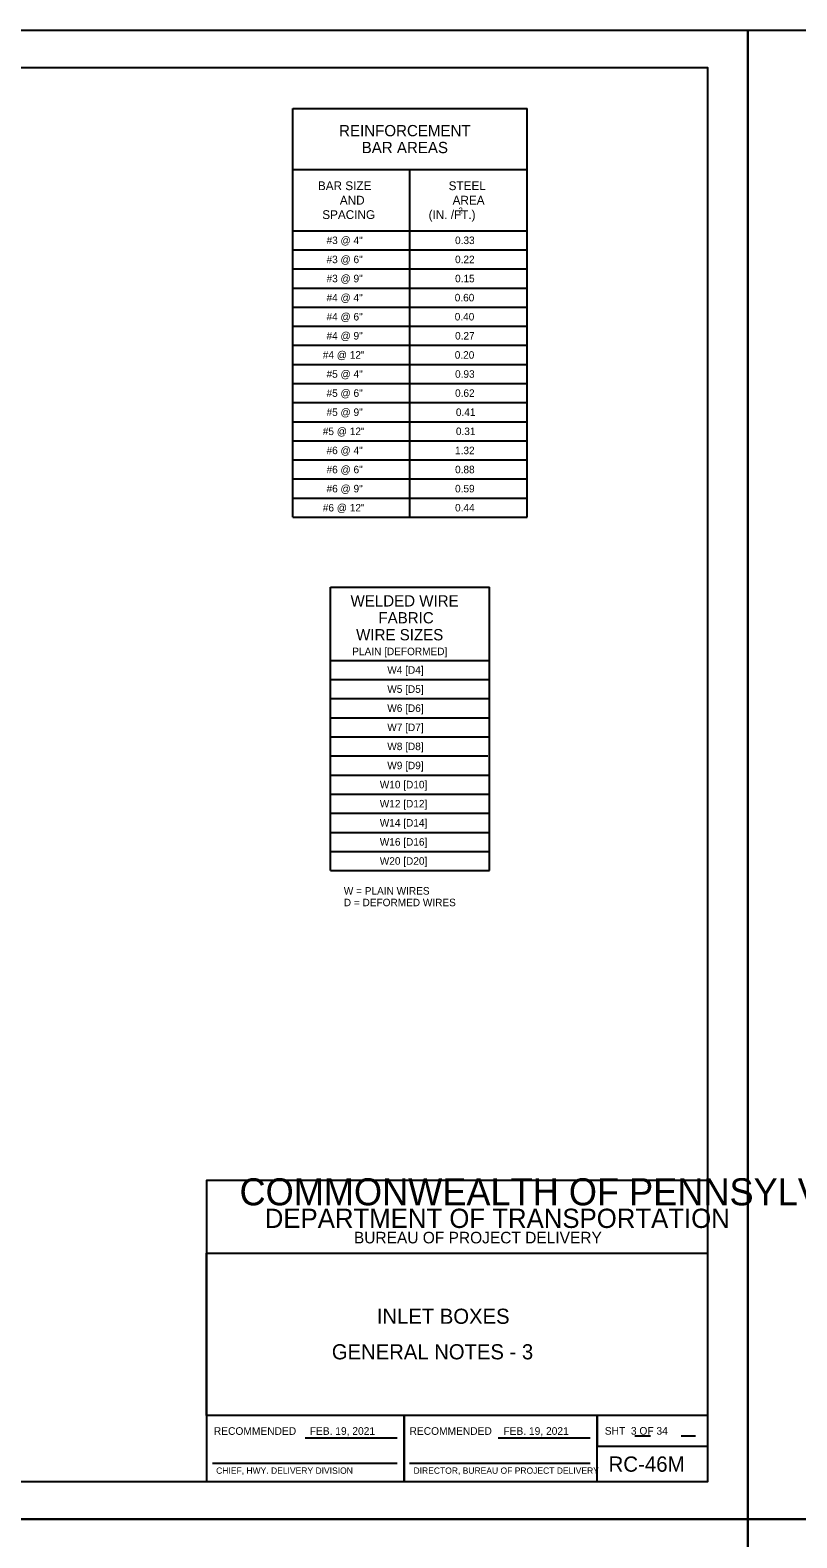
# Model space of a CAD drawing. Extents: x -6420 to 49575, y -4552 to 11624.
# Drawn here: x 918 to 1921, y 9650 to 11624 of the extents above; entities that cross this region are included whole.
import ezdxf

# ---------------------------------------------------------------- set-up
doc = ezdxf.new("R2010")
doc.units = 0
doc.layers.add('1', color=7, linetype='Continuous')
doc.layers.add('PLT-BNDY', color=7, linetype='Continuous')

msp = doc.modelspace()

# ---------------------------------------------------------------- linework, layer by layer
at = {"layer": '1'}
for p, q in [((1261.4, 11521.4), (1568, 11521.4)), ((1261.4, 10986.4), (1261.4, 11521.4)), ((1568, 10986.4), (1568, 11521.4)), ((1261.4, 11441.4), (1568, 11441.4)), ((1414.7, 10986.4), (1414.7, 11441.4)), ((1261.4, 11361.4), (1568, 11361.4)), ((1261.4, 11336.4), (1568, 11336.4)), ((1261.4, 11311.4), (1568, 11311.4)), ((1261.4, 11286.4), (1568, 11286.4)), ((1261.4, 11261.4), (1568, 11261.4)), ((1261.4, 11236.4), (1568, 11236.4)), ((1261.4, 11211.4), (1568, 11211.4)), ((1261.4, 11186.4), (1568, 11186.4)), ((1261.4, 11161.4), (1568, 11161.4)), ((1261.4, 11136.4), (1568, 11136.4)), ((1261.4, 11111.4), (1568, 11111.4)), ((1261.4, 11086.4), (1568, 11086.4)), ((1261.4, 11061.4), (1568, 11061.4)), ((1261.4, 11036.4), (1568, 11036.4)), ((1261.4, 11011.4), (1568, 11011.4)), ((1261.4, 10986.4), (1568, 10986.4)), ((1310.6, 10523.9), (1310.6, 10894.7)), ((1310.7, 10894.7), (1518.8, 10894.7)), ((1518.8, 10523.9), (1518.8, 10894.7)), ((1310.6, 10798.9), (1518.8, 10798.9)), ((1310.7, 10773.9), (1518.8, 10773.9)), ((1310.7, 10748.9), (1518.8, 10748.9)), ((1310.6, 10723.9), (1518.8, 10723.9)), ((1310.7, 10698.9), (1518.8, 10698.9)), ((1310.6, 10673.9), (1516.8, 10673.9)), ((1310.6, 10648.9), (1518.8, 10648.9)), ((1310.6, 10623.9), (1518.8, 10623.9)), ((1310.7, 10598.9), (1518.8, 10598.9)), ((1310.6, 10573.9), (1518.8, 10573.9)), ((1310.7, 10548.9), (1518.8, 10548.9)), ((1310.7, 10523.9), (1518.8, 10523.9)), ((1277.5, 9781.3), (1397.9, 9781.3)), ((1530.1, 9781.3), (1650.5, 9781.3)), ((1709.2, 9784), (1729.4, 9784)), ((1769.6, 9784), (1788.4, 9784)), ((1156.4, 9748.3), (1397.9, 9748.3)), ((1414.1, 9748.3), (1650.5, 9748.3))]:
    msp.add_line(p, q, dxfattribs=at)
msp.add_lwpolyline([(1804.7, 9724.3), (1804.7, 11574.7), (-774, 11574.7), (-774, 9724.3), (1804.7, 9724.3), (1804.7, 9810.8), (1148.5, 9810.8), (1148.5, 10023), (1804.7, 10023), (1804.7, 10118), (1148.5, 10118), (1148.5, 9724.3), (1407.1, 9724.3), (1407.1, 9810.8), (1407.1, 9724.3), (1659.7, 9724.3), (1659.7, 9810.8), (1659.7, 9770.4), (1804.7, 9770.4)], dxfattribs=at)
at = {"layer": 'PLT-BNDY'}
for points in [[(-902, 11623.9), (1857.2, 11623.9), (1857.2, 9675.1), (-902, 9675.1)], [(1857.2, 11623.9), (4616.4, 11623.9), (4616.4, 9675.1), (1857.2, 9675.1)], [(-902, 9675.1), (1857.2, 9675.1), (1857.2, 7726.3), (-902, 7726.3)], [(1857.2, 9675.1), (4616.4, 9675.1), (4616.4, 7726.3), (1857.2, 7726.3)]]:
    msp.add_lwpolyline(points, close=True, dxfattribs=at)

# ---------------------------------------------------------------- texts
at = {"layer": '1'}
for s, height, p in [('REINFORCEMENT', 14.764, (1322, 11485)), ('BAR AREAS', 14.76, (1351.6, 11462.9)), ('BAR SIZE', 11.48, (1294.3, 11414.5)), ('STEEL', 11.48, (1465.4, 11414.5)), ('AND', 11.48, (1323, 11395.6)), ('AREA', 11.48, (1470.6, 11395.6)), ('SPACING', 11.48, (1300, 11376.7)), ('(IN. /FT.)', 11.48, (1439.2, 11376.7)), ('2', 7.5, (1478.4, 11384.2)), ('#3 @ 4"', 9.84, (1305.6, 11343.9)), ('0.33', 9.84, (1473.8, 11343.9)), ('#3 @ 6"', 9.84, (1305.6, 11318.9)), ('0.22', 9.84, (1473.8, 11318.9)), ('#3 @ 9"', 9.84, (1305.6, 11293.9)), ('0.15', 9.84, (1473.8, 11293.9)), ('#4 @ 4"', 9.84, (1305.6, 11268.9)), ('0.60', 9.84, (1473.4, 11268.9)), ('#4 @ 6"', 9.84, (1305.6, 11243.9)), ('0.40', 9.84, (1473.4, 11243.9)), ('#4 @ 9"', 9.84, (1305.6, 11218.9)), ('0.27', 9.84, (1473.8, 11218.9)), ('#4 @ 12"', 9.84, (1300.7, 11193.9)), ('0.20', 9.84, (1473.4, 11193.9)), ('#5 @ 4"', 9.84, (1305.6, 11168.9)), ('0.93', 9.84, (1473.8, 11168.9)), ('#5 @ 6"', 9.84, (1305.6, 11143.9)), ('0.62', 9.84, (1473.8, 11143.9)), ('#5 @ 9"', 9.84, (1305.6, 11118.9)), ('0.41', 9.84, (1474.9, 11118.9)), ('#5 @ 12"', 9.84, (1300.7, 11093.9)), ('0.31', 9.84, (1474.9, 11093.9)), ('#6 @ 4"', 9.84, (1305.6, 11068.9)), ('1.32', 9.84, (1473.8, 11068.9)), ('#6 @ 6"', 9.84, (1305.6, 11043.9)), ('0.88', 9.84, (1473.8, 11043.9)), ('#6 @ 9"', 9.84, (1305.6, 11018.9)), ('0.59', 9.84, (1473.8, 11018.9)), ('#6 @ 12"', 9.84, (1300.7, 10993.9)), ('0.44', 9.84, (1473.8, 10993.9)), ('WELDED WIRE ', 14.764, (1337, 10869.5)), ('FABRIC', 14.76, (1373.5, 10847.4)), ('WIRE SIZES', 14.76, (1344.3, 10825.2)), ('PLAIN [DEFORMED]', 9.843, (1339.3, 10805.8)), ('W4 [D4]', 9.84, (1385.1, 10781.5)), ('W5 [D5]', 9.84, (1385.1, 10756.5)), ('W6 [D6]', 9.84, (1385.1, 10731.5)), ('W7 [D7]', 9.84, (1385.1, 10706.5)), ('W8 [D8]', 9.84, (1385.1, 10681.5)), ('W9 [D9]', 9.84, (1385.1, 10656.5)), ('W10 [D10]', 9.84, (1375.3, 10631.5)), ('W12 [D12]', 9.84, (1375.3, 10606.5)), ('W14 [D14]', 9.84, (1375.3, 10581.5)), ('W16 [D16]', 9.84, (1375.3, 10556.5)), ('W20 [D20]', 9.84, (1375.3, 10531.5)), ('W = PLAIN WIRES', 9.843, (1328.2, 10492.4)), ('D = DEFORMED WIRES', 9.843, (1328.2, 10477.2)), ('COMMONWEALTH OF PENNSYLVANIA', 35.379, (1191.7, 10085.7)), ('DEPARTMENT OF TRANSPORTATION', 25.211, (1224.7, 10056.1)), ('BUREAU OF PROJECT DELIVERY', 15.164, (1341.4, 10035.9)), ('INLET BOXES', 19.816, (1371.4, 9930.6)), ('GENERAL NOTES - 3', 19.816, (1312.5, 9884.1)), ('RECOMMENDED', 10, (1158.1, 9785.3)), ('FEB. 19, 2021', 10, (1283.6, 9785.3)), ('RECOMMENDED', 10, (1414.2, 9785.3)), ('FEB. 19, 2021', 10, (1537.1, 9785.3)), ('SHT  3 OF 34', 10, (1669.8, 9785.5)), ('RC-46M', 20, (1674.7, 9737)), ('CHIEF, HWY. DELIVERY DIVISION', 8.333, (1161.1, 9734.3)), ('DIRECTOR, BUREAU OF PROJECT DELIVERY', 8.333, (1419.4, 9734.3))]:
    msp.add_text(s, height=height, dxfattribs=at).set_placement(p)

doc.saveas('drawing.dxf')
